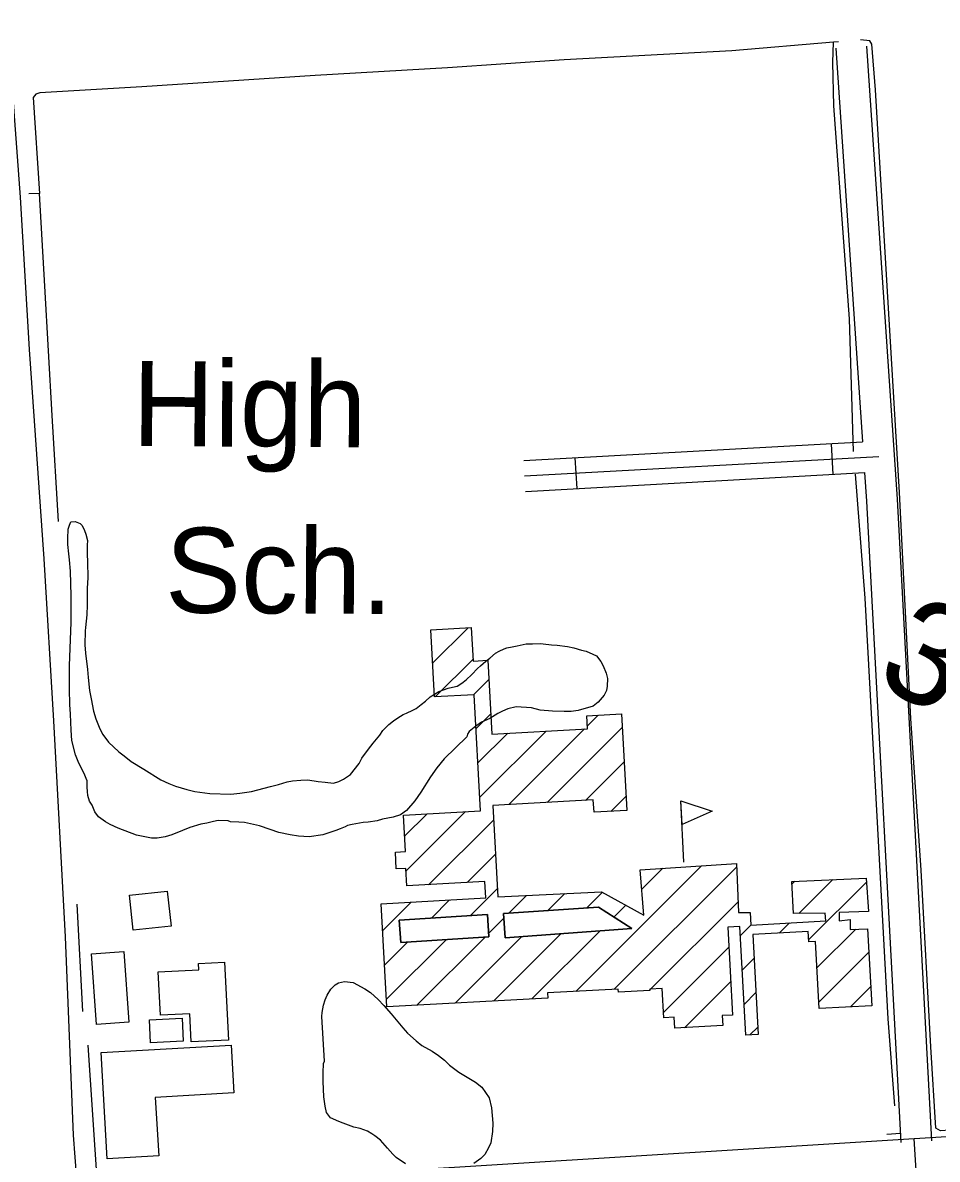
# Model space of a CAD drawing. Extents: x 3313447 to 3351316, y 703786 to 729172.
# Drawn here: x 3320038 to 3320930, y 714073 to 715181 of the extents above; entities that cross this region are included whole.
import ezdxf

# ---------------------------------------------------------------- set-up
doc = ezdxf.new("R2010")
doc.units = 0
for name, color, linetype in [('V-BLDG-IDEN', 7, 'Continuous'), ('V-BLDG-OTLN', 7, 'Continuous'), ('V-DTCH-CNTR', 7, 'Continuous'), ('V-ROAD-CNTR', 7, 'Continuous'), ('V-SITE-VEGE', 7, 'Continuous'), ('V-SURV-IDEN', 7, 'Continuous'), ('V-TOPO-SHOR', 7, 'Continuous')]:
    doc.layers.add(name, color=color, linetype=linetype)

msp = doc.modelspace()

# ---------------------------------------------------------------- linework, layer by layer
at = {"layer": 'V-BLDG-OTLN'}
for p, q in [((3320437.7, 714556.7), (3320472.3, 714591.3)), ((3320440.1, 714523.7), (3320477.1, 714560.7)), ((3320477.5, 714525.8), (3320492.5, 714540.8)), ((3320480, 714492.9), (3320494.4, 714507.3)), ((3320588.4, 714495.3), (3320599.2, 714506.1)), ((3320481.9, 714459.4), (3320510.9, 714488.5)), ((3320483.7, 714425.9), (3320548.3, 714490.5)), ((3320511.9, 714418.8), (3320585.7, 714492.6)), ((3320549.4, 714420.9), (3320622.5, 714494)), ((3320586.8, 714422.9), (3320624.3, 714460.5)), ((3320611.4, 714412.2), (3320626.2, 714427)), ((3320682.6, 714362.6), (3320679.6, 714422.5)), ((3320410.4, 714387.9), (3320432.3, 714409.9)), ((3320411.7, 714353.9), (3320469.8, 714412)), ((3320433.8, 714340.7), (3320497.2, 714404)), ((3320471.3, 714342.8), (3320499, 714370.5)), ((3320577.3, 714236.6), (3320699.8, 714359.1)), ((3320614.7, 714238.7), (3320734.2, 714358.2)), ((3320641.6, 714336.3), (3320662, 714356.7)), ((3320787.9, 714341.2), (3320790.7, 714344)), ((3320794.7, 714312.6), (3320827.7, 714345.6)), ((3320804.2, 714286.8), (3320860.5, 714343.1)), ((3320474.3, 714310.4), (3320500.9, 714337)), ((3320550.1, 714315.5), (3320566.5, 714332)), ((3320588, 714318), (3320603.2, 714333.3)), ((3320389.1, 714296), (3320416.9, 714323.8)), ((3320436.5, 714308), (3320454.3, 714325.8)), ((3320512.3, 714313.1), (3320529.3, 714330.1)), ((3320614.5, 714309.2), (3320626, 714320.7)), ((3320650.1, 714238.8), (3320735.4, 714324)), ((3320492.3, 714293), (3320507.1, 714307.9)), ((3320737.7, 714291), (3320748, 714301.3)), ((3320775.5, 714293.4), (3320785.5, 714303.4)), ((3320812.3, 714259.6), (3320850.1, 714297.3)), ((3320392.8, 714229), (3320451.1, 714287.2)), ((3320422.3, 714223.1), (3320488.8, 714289.6)), ((3320459.7, 714225.1), (3320524.7, 714290.1)), ((3320497.1, 714227.2), (3320562.9, 714293)), ((3320534.5, 714229.3), (3320601.1, 714295.8)), ((3320391, 714262.5), (3320413.3, 714284.8)), ((3320662.6, 714215.9), (3320726.4, 714279.7)), ((3320739.5, 714257.5), (3320751, 714268.9)), ((3320814.2, 714226), (3320862.9, 714274.8)), ((3320683.3, 714201.2), (3320728.3, 714246.2)), ((3320648.8, 714237.4), (3320649.4, 714238)), ((3320741.4, 714223.9), (3320752.8, 714235.4)), ((3320845, 714221.5), (3320864.8, 714241.3)), ((3320747, 714194.2), (3320754.7, 714201.9))]:
    msp.add_line(p, q, dxfattribs=at)
for points in [[(3320860.2, 714347.1), (3320862.5, 714314.7), (3320833.8, 714313.5), (3320833.8, 714305.4), (3320844.7, 714306.6), (3320844.6, 714297.1), (3320861.6, 714297.7), (3320865.8, 714222.7), (3320814.5, 714219.8), (3320810.9, 714285.3), (3320804.3, 714284.9), (3320803.8, 714295), (3320749.7, 714292), (3320755.1, 714194.6), (3320743, 714194), (3320737.2, 714299.9), (3320725.3, 714299.3), (3320730.1, 714213.6), (3320719.8, 714213.1), (3320720.4, 714203.3), (3320673.7, 714200.7), (3320673.2, 714211.4), (3320662.9, 714210.9), (3320661.3, 714239.4), (3320649.3, 714238.7), (3320649.4, 714237.5), (3320618.8, 714235.8), (3320618.6, 714238.9), (3320549.7, 714235.1), (3320550, 714230.1), (3320393.2, 714221.5), (3320387.7, 714322.1), (3320489.4, 714327.8), (3320488.5, 714343.7), (3320412.5, 714339.5), (3320411.6, 714356.6), (3320402.3, 714356.1), (3320401.4, 714372.4), (3320411.2, 714372.9), (3320409.2, 714408.6), (3320484.5, 714412.8), (3320478.2, 714525.8), (3320439.5, 714523.7), (3320435.9, 714589.3), (3320475.4, 714591.4), (3320477.2, 714558.8), (3320491.5, 714559.6), (3320495.5, 714487.6), (3320588.6, 714492.7), (3320587.9, 714505.4), (3320621.7, 714507.3), (3320626.9, 714413), (3320595, 714411.3), (3320594.3, 714423.3), (3320496.4, 714417.9), (3320501.4, 714328.7), (3320602.3, 714333.8), (3320643.7, 714310.9), (3320640, 714355.3), (3320734, 714361.3), (3320735.7, 714313.6), (3320747.3, 714313.5), (3320747.9, 714301.3), (3320820.8, 714305.5), (3320820.2, 714313), (3320789.5, 714312.5), (3320787.7, 714343.9)], [(3320679.6, 714422.5), (3320710.2, 714412.5), (3320680.8, 714399.5)], [(3320179, 714334.5), (3320182.8, 714300.4), (3320145.9, 714296.2), (3320142.1, 714330.4)], [(3320491.1, 714311.5), (3320492.5, 714289.9), (3320406.6, 714284.4), (3320405.2, 714306)], [(3320491.1, 714311.5), (3320405.2, 714306), (3320406.6, 714284.4), (3320492.5, 714289.9)], [(3320506.8, 714312.7), (3320508.3, 714288.9), (3320632, 714298.1), (3320599.5, 714318.8)], [(3320506.8, 714312.7), (3320599.5, 714318.8), (3320632, 714298.1), (3320508.3, 714288.9)], [(3320110.1, 714204.4), (3320105.2, 714273.2), (3320136.7, 714275.4), (3320141.6, 714206.6)], [(3320170.2, 714255.8), (3320209.8, 714257.8), (3320209.5, 714263.7), (3320234.9, 714265), (3320238.7, 714189.2), (3320202.4, 714187.4), (3320201, 714214.9), (3320172.3, 714213.4)], [(3320161.6, 714209), (3320193.5, 714210.5), (3320194.6, 714188), (3320162.7, 714186.4)], [(3320243.9, 714137.7), (3320167.4, 714133.3), (3320170.7, 714076.4), (3320120.4, 714073.5), (3320114.5, 714177), (3320241.2, 714184.3)]]:
    msp.add_lwpolyline(points, close=True, dxfattribs=at)
at = {"layer": 'V-DTCH-CNTR'}
msp.add_lwpolyline([(3320092.5, 714032.2), (3320087.7, 714096.3), (3320080, 714289.8), (3320068.4, 714500.5), (3320059.1, 714658.3), (3320044.8, 714862.5), (3320036.1, 715011.1), (3320024.7, 715165), (3320017.5, 715332.8), (3320011.3, 715477.4), (3319997.8, 715682.8), (3319991.6, 715741.7), (3319986, 715781.2)], dxfattribs=at)
at = {"layer": 'V-ROAD-CNTR'}
for p, q in [((3320826, 714770.7), (3320827.7, 714740.8)), ((3320576.4, 714756.9), (3320578.1, 714727))]:
    msp.add_line(p, q, dxfattribs=at)
for points in [[(3322085.6, 717177.5), (3322015.6, 716972.5), (3322011.3, 716929.5), (3321982.2, 716607.2), (3321954.7, 716329.7), (3321908.3, 715769.3), (3321893.7, 715433.5), (3321861.3, 715083), (3321812.5, 714684.9), (3321788.9, 714463.9), (3321769.7, 714387.5), (3321726.9, 714277.1), (3321668.7, 714143.2), (3320964.4, 714096.5), (3320401.5, 714061.2), (3320028.1, 714032.5), (3319482.1, 714000.4), (3319185.8, 713985.2), (3318680.1, 713949.5), (3318059.6, 713912.2), (3317624.2, 713887.5), (3317588.3, 713886.1)], [(3320830.7, 715156.4), (3320856.7, 714772.4)], [(3320860.6, 715158.4), (3320890.5, 714716.6), (3320923.9, 714090.8)], [(3320526.5, 714754.2), (3320856.7, 714772.4)], [(3320527.3, 714739.2), (3320872.7, 714758.3)], [(3320528.1, 714724.2), (3320858.7, 714742.5)], [(3320858.7, 714742.5), (3320860.6, 714714.7), (3320893.9, 714089.2)], [(3320906.8, 714092.9), (3320948, 713441.5), (3320968.7, 713045.7), (3320991.6, 712682.2), (3321008.7, 712395.2), (3321033.8, 712017.9), (3321057.8, 711584.6), (3321076.5, 711314.7), (3321092.3, 710987.2), (3321119.3, 710624.7), (3321136.1, 710279.7), (3321163.1, 709828.6), (3321191.3, 709291.8), (3321198.1, 709174.1)]]:
    msp.add_lwpolyline(points, dxfattribs=at)
at = {"layer": 'V-SITE-VEGE'}
for points in [[(3320448.9, 714463.4), (3320441.9, 714454.7), (3320435.6, 714445.7), (3320426.1, 714430.9), (3320420.5, 714422.5), (3320412.1, 714412.9), (3320406.4, 714408.8), (3320399.3, 714406.4), (3320389, 714404.5), (3320383.6, 714403.1), (3320375, 714401.8), (3320370, 714401.3), (3320359.3, 714399.4), (3320354.7, 714398.3), (3320352.3, 714397), (3320347.6, 714395.2), (3320343.5, 714393.4), (3320330.8, 714389.3), (3320317.5, 714387.5), (3320306.9, 714387.9), (3320299, 714389.2), (3320287.9, 714391.6), (3320279.4, 714394.6), (3320269, 714398), (3320263.1, 714399.5), (3320254.2, 714401.2), (3320248.9, 714401.7), (3320240.7, 714402.1), (3320238.4, 714402.8), (3320228.5, 714403.2), (3320224.1, 714402.4), (3320217.5, 714400.7), (3320211.8, 714399.6), (3320201.1, 714396.3), (3320194, 714393.6), (3320183.6, 714389.4), (3320176.9, 714387.4), (3320169.2, 714386), (3320163.6, 714386.2), (3320149.2, 714389.1), (3320131.2, 714395.8), (3320123.4, 714399.4), (3320118.9, 714401.9), (3320112.1, 714406.8), (3320108.4, 714411.6), (3320105.7, 714418.3), (3320103.2, 714422), (3320101.7, 714427.7), (3320101.2, 714431.7), (3320101, 714435.7), (3320101.1, 714438), (3320101, 714442), (3320100.1, 714444.3), (3320097.9, 714449), (3320093, 714459.1), (3320089.7, 714467.2), (3320086, 714481.3), (3320085.4, 714491.5), (3320084.7, 714507.1), (3320084, 714516.4), (3320083.6, 714531.3), (3320083.9, 714554.5), (3320085.5, 714596.4), (3320085.5, 714612), (3320085.5, 714622.2), (3320084.8, 714646.4), (3320083.9, 714657.3), (3320083.2, 714663.3), (3320082.2, 714672.3), (3320082.1, 714678.3), (3320082.5, 714687.2), (3320083.6, 714691.4), (3320085.1, 714694.4), (3320089.4, 714694.8), (3320094.3, 714693), (3320096.2, 714690.9), (3320098.3, 714686.2), (3320099.8, 714682.5), (3320101.2, 714676.2), (3320101, 714671.6), (3320101, 714663.3), (3320101.4, 714655.3), (3320101.5, 714640.1), (3320101, 714629.5), (3320101.1, 714613.7), (3320100.7, 714603.8), (3320099.5, 714591.6), (3320099.1, 714588.3), (3320098.6, 714574.7), (3320099.2, 714566.4), (3320101.2, 714550.5), (3320101.9, 714542.8), (3320103.4, 714530.2), (3320104.8, 714521.9), (3320107.3, 714509.9), (3320109.3, 714502.5)], [(3320109.3, 714502.5), (3320113.2, 714492.8), (3320116.3, 714487), (3320121.9, 714479.5), (3320131.8, 714470.2), (3320137, 714466.3), (3320144, 714460.8), (3320156.3, 714453.4), (3320172.8, 714442.8), (3320180.6, 714439.2), (3320187.1, 714436.6), (3320198.2, 714433.5), (3320205.8, 714431.6), (3320220.6, 714429.7), (3320241.1, 714428.9), (3320249.7, 714429.8), (3320261, 714431.7), (3320279.7, 714436.3), (3320287.4, 714438.3), (3320295.8, 714440.9), (3320301.1, 714442), (3320309.4, 714442.7), (3320316, 714442.8), (3320326.2, 714441.4), (3320332.8, 714440.8), (3320341.1, 714439.8), (3320346.4, 714441.3), (3320350.8, 714443.7), (3320357.6, 714448.1), (3320366, 714459), (3320368.8, 714464.2), (3320375.1, 714472.9), (3320379.6, 714478.7), (3320386.2, 714486.4), (3320389.1, 714490.9), (3320394.9, 714496.9), (3320399.4, 714500.4), (3320403.8, 714503.5), (3320406.5, 714505.1), (3320408.9, 714506.6), (3320412.2, 714507.8), (3320418.3, 714510.9), (3320421.7, 714512.4), (3320426.5, 714516.5), (3320430.6, 714519.7), (3320435.3, 714523.8), (3320443.8, 714529.1), (3320452.9, 714532.4), (3320457.2, 714533.2), (3320461.6, 714534.3), (3320466.3, 714537.1), (3320470.4, 714540.3), (3320475.9, 714545.7), (3320481.4, 714551.4), (3320484.2, 714554), (3320489.6, 714558.7), (3320493.4, 714561.5), (3320498.9, 714566.3), (3320502.6, 714568.5), (3320507.3, 714570.6), (3320510, 714571.5), (3320515.3, 714572.6), (3320520, 714573.7), (3320529, 714575.4), (3320535, 714575.5), (3320542.6, 714575.8), (3320545.6, 714575.7), (3320553.5, 714574.7), (3320559.1, 714574.2), (3320569.3, 714572.8), (3320575.2, 714571.6), (3320582.7, 714569.3), (3320587.3, 714568.5), (3320593.8, 714565.6), (3320597.4, 714563.8), (3320601.8, 714558.3), (3320603.9, 714554.2), (3320607, 714546.8), (3320608.1, 714541.8), (3320607.8, 714534.2), (3320607.3, 714530), (3320604.8, 714525.4), (3320599.2, 714518.7), (3320594.1, 714514.6), (3320579.7, 714510.5), (3320572.7, 714509.5), (3320565.8, 714509.4), (3320554.6, 714509.9), (3320542.4, 714511), (3320534.2, 714513), (3320519, 714514.2), (3320511, 714512.2), (3320505.9, 714509.8), (3320501.2, 714507.6), (3320493.4, 714502.7), (3320485.3, 714499), (3320479.9, 714495.2), (3320473.4, 714489.9), (3320471.6, 714487.6), (3320470.9, 714485), (3320448.9, 714463.4)], [(3320411.2, 714068.5), (3320402.2, 714074.8), (3320399, 714077.9), (3320393.6, 714083.8), (3320387, 714091.6), (3320381.5, 714095.8), (3320378.6, 714097.9), (3320374.1, 714100.4), (3320370.5, 714101.5), (3320367.2, 714103), (3320361, 714104.2), (3320350.6, 714108.3), (3320346.3, 714109.8), (3320338.2, 714113.4), (3320334.1, 714118.5), (3320333, 714124.8), (3320331.7, 714133.8), (3320331, 714148.7), (3320331, 714157.3), (3320331.3, 714166.3), (3320332.4, 714168.5), (3320329.8, 714212), (3320330, 714215.9), (3320331.2, 714223.2), (3320332.8, 714228.4), (3320334.9, 714233), (3320338.5, 714238.8), (3320342.6, 714242.9), (3320346, 714245.1), (3320351.7, 714246.2), (3320360.2, 714245.2), (3320371.6, 714239.1), (3320377.1, 714235.6), (3320384.7, 714228.7), (3320390.1, 714222.8), (3320397.4, 714214.6), (3320408.5, 714201), (3320413.2, 714195.8), (3320421.5, 714188.5), (3320427.3, 714184), (3320437.3, 714178.3), (3320443.5, 714174.1), (3320449.2, 714169.6), (3320454.3, 714164.7), (3320463.3, 714157.8), (3320479.5, 714148.2), (3320485.6, 714143.3), (3320492.8, 714132.8), (3320495.1, 714123.1), (3320496.5, 714108.2), (3320496.1, 714099.9), (3320494.4, 714089.1), (3320492.2, 714084.2), (3320488.6, 714077.7), (3320484.8, 714073.6), (3320478, 714068.9)]]:
    msp.add_lwpolyline(points, dxfattribs=at)
at = {"layer": 'V-TOPO-SHOR'}
for p, q in [((3320096.7, 714217), (3320091.1, 714321.6)), ((3320110.9, 714048.3), (3320102.1, 714184.1)), ((3320893.7, 714098), (3320880.4, 714097.1))]:
    msp.add_line(p, q, dxfattribs=at)
for points in [[(3320833.3, 715162.6), (3320828.4, 715162.2), (3320729.3, 715153.9), (3320565.9, 715145.1), (3320452.3, 715137.3), (3320323.2, 715129.6), (3320154.4, 715118.8), (3320054.9, 715112.9), (3320050.9, 715111.5), (3320048.2, 715108.2), (3320054.4, 715014.8), (3320044.1, 715014.2)], [(3320848, 714763.2), (3320843.9, 714892.3), (3320828.7, 715100.1), (3320827.7, 715142.4), (3320828.4, 715162.2)], [(3320941.5, 714101.2), (3320932.8, 714100.6), (3320928.1, 714103.3), (3320923.3, 714182.7), (3320913.9, 714354.8), (3320903.7, 714502.7), (3320892.6, 714723.2), (3320881.9, 714902.8), (3320869.5, 715115.9), (3320865.8, 715160.3), (3320863.8, 715163.6), (3320854.8, 715164.4)], [(3320073.1, 714694.9), (3320066.9, 714798.2), (3320059.7, 714924.2), (3320054.4, 715014.8)], [(3320888.3, 714125.2), (3320881.6, 714209.9), (3320871.6, 714395.5), (3320859.3, 714620), (3320849.8, 714741.1)]]:
    msp.add_lwpolyline(points, dxfattribs=at)

# ---------------------------------------------------------------- texts
at = {"layer": 'V-BLDG-IDEN'}
for s, p in [('High', (3320144.7, 714768.5)), ('Sch.', (3320176.8, 714606))]:
    msp.add_text(s, height=83, rotation=359.6345, dxfattribs=at).set_placement(p)
at = {"layer": 'V-SURV-IDEN'}
msp.add_text('3737+81.5', height=100, rotation=333.4136, dxfattribs=at).set_placement((3320866.3, 714537.8))

doc.saveas('drawing.dxf')
